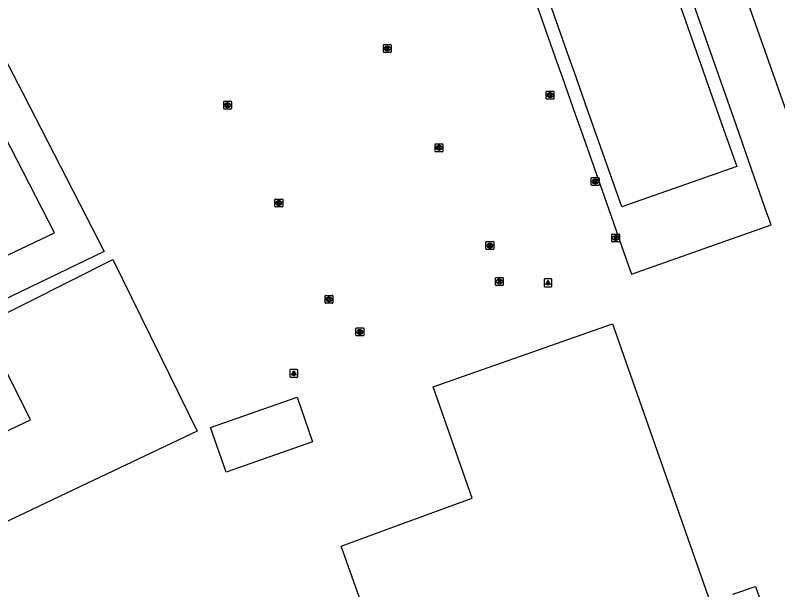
# Model space of a CAD drawing. Extents: x 157692 to 159670, y 381454 to 383289.
# Drawn here: x 159451.1 to 159548.4, y 382681.5 to 382754.8 of the extents above; entities that cross this region are included whole.
import ezdxf

# ---------------------------------------------------------------- set-up
doc = ezdxf.new("R2010")
doc.units = 0
for name, color, linetype in [('IMGEO_Kolk', 7, 'Continuous'), ('IMGEO_Lichtpunt', 7, 'Continuous'), ('IMGEO_Pand', 7, 'Continuous'), ('IMGEO_Pand_overbouw', 7, 'Continuous'), ('IMGEO_Parkeervlak_gesloten', 7, 'Continuous'), ('IMGEO_Rijbaan_lokaal_gesloten', 7, 'Continuous'), ('IMGEO_Rioolput', 7, 'Continuous'), ('IMGEO_Voetpad_open', 7, 'Continuous')]:
    doc.layers.add(name, color=color, linetype=linetype)

msp = doc.modelspace()

# ---------------------------------------------------------------- linework, layer by layer
at = {"layer": 'IMGEO_Kolk'}
for p, q in [((159498.093, 382750.093), (159498.093, 382750.945)), ((159498.168, 382751.019), (159499.02, 382751.019)), ((159498.581, 382750.799), (159498.606, 382750.799)), ((159499.094, 382750.945), (159499.094, 382750.093)), ((159499.02, 382750.019), (159498.168, 382750.019)), ((159498.604, 382750.239), (159498.579, 382750.239)), ((159518.858, 382744.152), (159518.858, 382745.004)), ((159518.933, 382745.078), (159519.785, 382745.078)), ((159519.859, 382745.004), (159519.859, 382744.152)), ((159519.785, 382744.078), (159518.933, 382744.078)), ((159519.369, 382744.298), (159519.344, 382744.298)), ((159519.346, 382744.858), (159519.371, 382744.858)), ((159477.721, 382742.868), (159477.721, 382743.72)), ((159477.796, 382743.794), (159478.648, 382743.794)), ((159478.232, 382743.014), (159478.207, 382743.014)), ((159478.209, 382743.574), (159478.234, 382743.574)), ((159478.722, 382743.72), (159478.722, 382742.868)), ((159478.648, 382742.794), (159477.796, 382742.794)), ((159504.687, 382737.439), (159504.687, 382738.291)), ((159504.762, 382738.365), (159505.614, 382738.365)), ((159505.175, 382738.145), (159505.2, 382738.145)), ((159505.688, 382738.291), (159505.688, 382737.439)), ((159505.614, 382737.365), (159504.762, 382737.365)), ((159505.198, 382737.585), (159505.173, 382737.585)), ((159524.621, 382733.133), (159524.621, 382733.985)), ((159524.696, 382734.059), (159525.548, 382734.059)), ((159525.132, 382733.279), (159525.107, 382733.279)), ((159525.109, 382733.839), (159525.134, 382733.839)), ((159525.622, 382733.985), (159525.622, 382733.133)), ((159525.548, 382733.059), (159524.696, 382733.059)), ((159484.324, 382731.33), (159485.176, 382731.33)), ((159484.249, 382730.404), (159484.249, 382731.256)), ((159485.176, 382730.33), (159484.324, 382730.33)), ((159484.76, 382730.55), (159484.735, 382730.55)), ((159484.737, 382731.11), (159484.762, 382731.11)), ((159485.25, 382731.256), (159485.25, 382730.404)), ((159511.191, 382724.967), (159511.191, 382725.819)), ((159511.266, 382725.893), (159512.118, 382725.893)), ((159511.679, 382725.673), (159511.704, 382725.673)), ((159512.192, 382725.819), (159512.192, 382724.967)), ((159512.118, 382724.893), (159511.266, 382724.893)), ((159511.702, 382725.113), (159511.677, 382725.113)), ((159490.653, 382718.11), (159490.653, 382718.962)), ((159490.728, 382719.036), (159491.58, 382719.036)), ((159491.141, 382718.816), (159491.166, 382718.816)), ((159491.654, 382718.962), (159491.654, 382718.11)), ((159491.58, 382718.036), (159490.728, 382718.036)), ((159491.164, 382718.256), (159491.139, 382718.256))]:
    msp.add_line(p, q, dxfattribs=at)
for points in [[(159498.093, 382750.093), (159498.093, 382750.945)], [(159498.168, 382751.019), (159499.02, 382751.019)], [(159499.094, 382750.945), (159499.094, 382750.093)], [(159499.02, 382750.019), (159498.168, 382750.019)], [(159498.414, 382750.719), (159498.537, 382750.719), (159498.537, 382750.568), (159498.667, 382750.719), (159498.831, 382750.719), (159498.685, 382750.568), (159498.838, 382750.319), (159498.686, 382750.319), (159498.601, 382750.483), (159498.537, 382750.416), (159498.537, 382750.319), (159498.414, 382750.319), (159498.414, 382750.719)], [(159518.858, 382744.152), (159518.858, 382745.004)], [(159518.933, 382745.078), (159519.785, 382745.078)], [(159519.859, 382745.004), (159519.859, 382744.152)], [(159519.785, 382744.078), (159518.933, 382744.078)], [(159519.179, 382744.778), (159519.302, 382744.778), (159519.302, 382744.627), (159519.432, 382744.778), (159519.596, 382744.778), (159519.45, 382744.627), (159519.603, 382744.378), (159519.451, 382744.378), (159519.366, 382744.542), (159519.302, 382744.475), (159519.302, 382744.378), (159519.179, 382744.378), (159519.179, 382744.778)], [(159477.721, 382742.868), (159477.721, 382743.72)], [(159477.796, 382743.794), (159478.648, 382743.794)], [(159478.042, 382743.494), (159478.165, 382743.494), (159478.165, 382743.343), (159478.295, 382743.494), (159478.459, 382743.494), (159478.313, 382743.343), (159478.466, 382743.094), (159478.314, 382743.094), (159478.229, 382743.258), (159478.165, 382743.191), (159478.165, 382743.094), (159478.042, 382743.094), (159478.042, 382743.494)], [(159478.722, 382743.72), (159478.722, 382742.868)], [(159478.648, 382742.794), (159477.796, 382742.794)], [(159504.687, 382737.439), (159504.687, 382738.291)], [(159504.762, 382738.365), (159505.614, 382738.365)], [(159505.688, 382738.291), (159505.688, 382737.439)], [(159505.614, 382737.365), (159504.762, 382737.365)], [(159505.008, 382738.065), (159505.131, 382738.065), (159505.131, 382737.914), (159505.261, 382738.065), (159505.425, 382738.065), (159505.279, 382737.914), (159505.432, 382737.665), (159505.28, 382737.665), (159505.195, 382737.829), (159505.131, 382737.762), (159505.131, 382737.665), (159505.008, 382737.665), (159505.008, 382738.065)], [(159524.621, 382733.133), (159524.621, 382733.985)], [(159524.696, 382734.059), (159525.548, 382734.059)], [(159524.942, 382733.759), (159525.065, 382733.759), (159525.065, 382733.608), (159525.195, 382733.759), (159525.359, 382733.759), (159525.213, 382733.608), (159525.366, 382733.359), (159525.214, 382733.359), (159525.129, 382733.523), (159525.065, 382733.456), (159525.065, 382733.359), (159524.942, 382733.359), (159524.942, 382733.759)], [(159525.622, 382733.985), (159525.622, 382733.133)], [(159525.548, 382733.059), (159524.696, 382733.059)], [(159484.324, 382731.33), (159485.176, 382731.33)], [(159484.249, 382730.404), (159484.249, 382731.256)], [(159485.176, 382730.33), (159484.324, 382730.33)], [(159484.57, 382731.03), (159484.693, 382731.03), (159484.693, 382730.879), (159484.823, 382731.03), (159484.987, 382731.03), (159484.841, 382730.879), (159484.994, 382730.63), (159484.842, 382730.63), (159484.757, 382730.794), (159484.693, 382730.727), (159484.693, 382730.63), (159484.57, 382730.63), (159484.57, 382731.03)], [(159485.25, 382731.256), (159485.25, 382730.404)], [(159511.191, 382724.967), (159511.191, 382725.819)], [(159511.266, 382725.893), (159512.118, 382725.893)], [(159511.512, 382725.593), (159511.635, 382725.593), (159511.635, 382725.442), (159511.765, 382725.593), (159511.929, 382725.593), (159511.783, 382725.442), (159511.936, 382725.193), (159511.784, 382725.193), (159511.699, 382725.357), (159511.635, 382725.29), (159511.635, 382725.193), (159511.512, 382725.193), (159511.512, 382725.593)], [(159512.192, 382725.819), (159512.192, 382724.967)], [(159512.118, 382724.893), (159511.266, 382724.893)], [(159490.653, 382718.11), (159490.653, 382718.962)], [(159490.728, 382719.036), (159491.58, 382719.036)], [(159490.974, 382718.736), (159491.097, 382718.736), (159491.097, 382718.585), (159491.227, 382718.736), (159491.391, 382718.736), (159491.245, 382718.585), (159491.398, 382718.336), (159491.246, 382718.336), (159491.161, 382718.5), (159491.097, 382718.433), (159491.097, 382718.336), (159490.974, 382718.336), (159490.974, 382718.736)], [(159491.654, 382718.962), (159491.654, 382718.11)], [(159491.58, 382718.036), (159490.728, 382718.036)]]:
    msp.add_lwpolyline(points, dxfattribs=at)
for centre, start, end in [((159498.17, 382750.943), 91.55205, 178.44795), ((159498.17, 382750.943), 91.55205, 178.44795), ((159499.018, 382750.943), 1.55205, 88.44795), ((159499.018, 382750.943), 1.55205, 88.44795), ((159498.17, 382750.095), 181.55205, 268.44795), ((159498.17, 382750.095), 181.55205, 268.44795), ((159499.018, 382750.095), 271.55205, 358.44795), ((159499.018, 382750.095), 271.55205, 358.44795), ((159518.935, 382745.002), 91.55205, 178.44795), ((159518.935, 382745.002), 91.55205, 178.44795), ((159519.783, 382745.002), 1.55205, 88.44795), ((159519.783, 382745.002), 1.55205, 88.44795), ((159518.935, 382744.154), 181.55205, 268.44795), ((159518.935, 382744.154), 181.55205, 268.44795), ((159519.783, 382744.154), 271.55205, 358.44795), ((159519.783, 382744.154), 271.55205, 358.44795), ((159477.798, 382743.718), 91.55205, 178.44795), ((159477.798, 382743.718), 91.55205, 178.44795), ((159478.646, 382743.718), 1.55205, 88.44795), ((159478.646, 382743.718), 1.55205, 88.44795), ((159477.798, 382742.87), 181.55205, 268.44795), ((159477.798, 382742.87), 181.55205, 268.44795), ((159478.646, 382742.87), 271.55205, 358.44795), ((159478.646, 382742.87), 271.55205, 358.44795), ((159504.764, 382738.289), 91.55205, 178.44795), ((159504.764, 382738.289), 91.55205, 178.44795), ((159505.612, 382738.289), 1.55205, 88.44795), ((159505.612, 382738.289), 1.55205, 88.44795), ((159504.764, 382737.441), 181.55205, 268.44795), ((159504.764, 382737.441), 181.55205, 268.44795), ((159505.612, 382737.441), 271.55205, 358.44795), ((159505.612, 382737.441), 271.55205, 358.44795), ((159524.698, 382733.983), 91.55205, 178.44795), ((159524.698, 382733.983), 91.55205, 178.44795), ((159525.546, 382733.983), 1.55205, 88.44795), ((159525.546, 382733.983), 1.55205, 88.44795), ((159524.698, 382733.135), 181.55205, 268.44795), ((159524.698, 382733.135), 181.55205, 268.44795), ((159525.546, 382733.135), 271.55205, 358.44795), ((159525.546, 382733.135), 271.55205, 358.44795), ((159484.326, 382731.254), 91.55205, 178.44795), ((159484.326, 382731.254), 91.55205, 178.44795), ((159485.174, 382731.254), 1.55205, 88.44795), ((159485.174, 382731.254), 1.55205, 88.44795), ((159484.326, 382730.406), 181.55205, 268.44795), ((159484.326, 382730.406), 181.55205, 268.44795), ((159485.174, 382730.406), 271.55205, 358.44795), ((159485.174, 382730.406), 271.55205, 358.44795), ((159511.268, 382725.817), 91.55205, 178.44795), ((159511.268, 382725.817), 91.55205, 178.44795), ((159512.116, 382725.817), 1.55205, 88.44795), ((159512.116, 382725.817), 1.55205, 88.44795), ((159511.268, 382724.969), 181.55205, 268.44795), ((159511.268, 382724.969), 181.55205, 268.44795), ((159512.116, 382724.969), 271.55205, 358.44795), ((159512.116, 382724.969), 271.55205, 358.44795), ((159490.73, 382718.96), 91.55205, 178.44795), ((159490.73, 382718.96), 91.55205, 178.44795), ((159491.578, 382718.96), 1.55205, 88.44795), ((159491.578, 382718.96), 1.55205, 88.44795), ((159490.73, 382718.112), 181.55205, 268.44795), ((159490.73, 382718.112), 181.55205, 268.44795), ((159491.578, 382718.112), 271.55205, 358.44795), ((159491.578, 382718.112), 271.55205, 358.44795)]:
    msp.add_arc(centre, 0.0765, start, end, dxfattribs=at)
for centre, major_axis, ratio, start_param, end_param in [((159498.58, 382750.519), (-0.387, 0.002), 0.722429, 4.712389, 7.853982), ((159498.605, 382750.519), (-0.39, 0.002), 0.717154, 1.570796, 4.712389), ((159519.345, 382744.578), (-0.387, 0.002), 0.722429, 4.712389, 7.853982), ((159519.37, 382744.578), (-0.39, 0.002), 0.717154, 1.570796, 4.712389), ((159478.208, 382743.294), (-0.387, 0.002), 0.722429, 4.712389, 7.853982), ((159478.233, 382743.294), (-0.39, 0.002), 0.717154, 1.570796, 4.712389), ((159505.174, 382737.865), (-0.387, 0.002), 0.722429, 4.712389, 7.853982), ((159505.199, 382737.865), (-0.39, 0.002), 0.717154, 1.570796, 4.712389), ((159525.108, 382733.559), (-0.387, 0.002), 0.722429, 4.712389, 7.853982), ((159525.133, 382733.559), (-0.39, 0.002), 0.717154, 1.570796, 4.712389), ((159484.736, 382730.83), (-0.387, 0.002), 0.722429, 4.712389, 7.853982), ((159484.761, 382730.83), (-0.39, 0.002), 0.717154, 1.570796, 4.712389), ((159511.678, 382725.393), (-0.387, 0.002), 0.722429, 4.712389, 7.853982), ((159511.703, 382725.393), (-0.39, 0.002), 0.717154, 1.570796, 4.712389), ((159491.14, 382718.536), (-0.387, 0.002), 0.722429, 4.712389, 7.853982), ((159491.165, 382718.536), (-0.39, 0.002), 0.717154, 1.570796, 4.712389)]:
    msp.add_ellipse(centre, major_axis=major_axis, ratio=ratio, start_param=start_param, end_param=end_param, dxfattribs=at)
at = {"layer": 'IMGEO_Lichtpunt'}
for p, q in [((159518.605, 382721.039), (159518.605, 382720.232)), ((159518.605, 382721.039), (159518.605, 382720.232)), ((159519.507, 382721.134), (159518.699, 382721.134)), ((159519.507, 382721.134), (159518.699, 382721.134)), ((159519.601, 382720.232), (159519.601, 382721.039)), ((159519.601, 382720.232), (159519.601, 382721.039)), ((159518.699, 382720.138), (159519.507, 382720.138)), ((159518.699, 382720.138), (159519.507, 382720.138)), ((159486.169, 382709.491), (159486.169, 382708.684)), ((159486.169, 382709.491), (159486.169, 382708.684)), ((159487.071, 382709.586), (159486.263, 382709.586)), ((159487.071, 382709.586), (159486.263, 382709.586)), ((159487.165, 382708.684), (159487.165, 382709.491)), ((159487.165, 382708.684), (159487.165, 382709.491)), ((159486.263, 382708.59), (159487.071, 382708.59)), ((159486.263, 382708.59), (159487.071, 382708.59))]:
    msp.add_line(p, q, dxfattribs=at)
for points in [[(159518.979, 382720.703), (159519.018, 382720.675), (159518.83, 382720.413), (159518.792, 382720.44), (159518.979, 382720.703)], [(159519.081, 382720.655), (159519.128, 382720.655), (159519.128, 382720.333), (159519.081, 382720.333), (159519.081, 382720.655)], [(159519.191, 382720.675), (159519.229, 382720.702), (159519.416, 382720.44), (159519.377, 382720.412), (159519.191, 382720.675)], [(159486.543, 382709.155), (159486.582, 382709.127), (159486.394, 382708.865), (159486.356, 382708.892), (159486.543, 382709.155)], [(159486.645, 382709.107), (159486.692, 382709.107), (159486.692, 382708.785), (159486.645, 382708.785), (159486.645, 382709.107)], [(159486.755, 382709.127), (159486.793, 382709.154), (159486.98, 382708.892), (159486.941, 382708.864), (159486.755, 382709.127)]]:
    msp.add_lwpolyline(points, dxfattribs=at)
for centre in [(159519.104, 382720.837), (159486.668, 382709.289)]:
    msp.add_circle(centre, 0.0994, dxfattribs=at)
for centre, start, end in [((159518.699, 382721.039), 90, 180), ((159518.699, 382721.039), 90, 180), ((159519.507, 382721.039), 0, 90), ((159519.507, 382721.039), 0, 90), ((159518.699, 382720.232), 180, 270), ((159518.699, 382720.232), 180, 270), ((159519.507, 382720.232), 270, 0), ((159519.507, 382720.232), 270, 360), ((159486.263, 382709.491), 90, 180), ((159486.263, 382709.491), 90, 180), ((159487.071, 382709.491), 0, 90), ((159487.071, 382709.491), 0, 90), ((159486.263, 382708.684), 180, 270), ((159486.263, 382708.684), 180, 270), ((159487.071, 382708.684), 270, 0), ((159487.071, 382708.684), 270, 360)]:
    msp.add_arc(centre, 0.0946, start, end, dxfattribs=at)
at = {"layer": 'IMGEO_Pand'}
for points in [[(159515.984, 382765.942), (159515.38, 382767.66), (159509.196, 382785.254), (159523.896, 382790.422), (159524.605, 382788.401), (159541.515, 382740.221), (159543.182, 382735.47), (159528.504, 382730.322), (159524.863, 382740.679), (159524.205, 382742.552), (159522.482, 382747.456), (159521.822, 382749.332), (159515.984, 382765.942)], [(159382.067, 382680.522), (159386.585, 382682.665), (159412.491, 382694.949), (159443.722, 382698.76), (159453.069, 382703.174), (159446.988, 382715.297), (159463.574, 382723.617), (159474.333, 382701.738), (159457.747, 382693.848), (159395.393, 382664.185), (159391.038, 382662.114)], [(159496.384, 382676.773), (159492.722, 382687.056), (159500, 382689.718), (159509.427, 382693.166), (159504.43, 382707.37), (159522.608, 382713.765), (159527.324, 382715.424), (159539.818, 382679.907)], [(159478.033, 382696.509), (159476.047, 382702.199), (159487.087, 382706.051), (159489.072, 382700.362), (159478.033, 382696.509)], [(159542.701, 382680.921), (159545.574, 382681.932), (159546.717, 382678.683)]]:
    msp.add_lwpolyline(points, dxfattribs=at)
at = {"layer": 'IMGEO_Pand_overbouw'}
for points in [[(159524.528, 382793.658), (159523.367, 382796.965), (159522.667, 382798.959), (159504.823, 382792.705), (159504.868, 382792.577), (159505.541, 382790.659), (159506.679, 382787.421), (159507.637, 382784.693), (159513.813, 382767.108), (159514.417, 382765.39), (159520.25, 382748.781), (159520.909, 382746.904), (159522.631, 382742.003), (159523.286, 382740.138), (159526.552, 382730.839), (159529.077, 382723.648), (159529.739, 382721.762), (159547.573, 382728.03), (159547.007, 382729.641), (159545.85, 382732.936), (159543.099, 382740.77), (159526.179, 382788.957)], [(159523.896, 382790.422), (159524.605, 382788.401), (159541.515, 382740.221), (159543.182, 382735.47), (159528.504, 382730.322), (159524.863, 382740.679), (159524.205, 382742.552), (159522.482, 382747.456), (159521.822, 382749.332), (159515.984, 382765.942), (159515.38, 382767.66), (159509.196, 382785.254)]]:
    msp.add_lwpolyline(points, close=True, dxfattribs=at)
at = {"layer": 'IMGEO_Parkeervlak_gesloten'}
msp.add_lwpolyline([(159439.274, 382770.155), (159439.39, 382769.318), (159452.085, 382744.812), (159462.468, 382724.619), (159448.312, 382717.831), (159435.177, 382711.255), (159433.586, 382714.538), (159432.888, 382716.003)], dxfattribs=at)
at = {"layer": 'IMGEO_Rijbaan_lokaal_gesloten'}
msp.add_lwpolyline([(159432.888, 382716.003), (159456.113, 382727.031), (159427.399, 382782.836), (159427.357, 382782.959)], dxfattribs=at)
at = {"layer": 'IMGEO_Rioolput'}
for p, q in [((159527.241, 382725.937), (159527.241, 382726.789)), ((159527.316, 382726.863), (159528.168, 382726.863)), ((159527.729, 382726.643), (159527.754, 382726.643)), ((159528.242, 382726.789), (159528.242, 382725.937)), ((159528.168, 382725.863), (159527.316, 382725.863)), ((159527.752, 382726.083), (159527.727, 382726.083)), ((159512.399, 382720.391), (159512.399, 382721.243)), ((159512.474, 382721.317), (159513.326, 382721.317)), ((159512.887, 382721.097), (159512.912, 382721.097)), ((159513.4, 382721.243), (159513.4, 382720.391)), ((159513.326, 382720.317), (159512.474, 382720.317)), ((159512.91, 382720.537), (159512.885, 382720.537)), ((159494.588, 382713.957), (159494.588, 382714.809)), ((159494.663, 382714.883), (159495.515, 382714.883)), ((159495.589, 382714.809), (159495.589, 382713.957)), ((159495.515, 382713.883), (159494.663, 382713.883)), ((159495.099, 382714.103), (159495.074, 382714.103)), ((159495.076, 382714.663), (159495.101, 382714.663))]:
    msp.add_line(p, q, dxfattribs=at)
for points in [[(159527.241, 382725.937), (159527.241, 382726.789)], [(159527.316, 382726.863), (159528.168, 382726.863)], [(159527.83, 382726.561), (159527.578, 382726.563), (159527.578, 382726.163)], [(159527.756, 382726.482), (159527.702, 382726.482), (159527.702, 382726.401)], [(159528.242, 382726.789), (159528.242, 382725.937)], [(159528.168, 382725.863), (159527.316, 382725.863)], [(159527.578, 382726.163), (159527.702, 382726.163), (159527.702, 382726.325), (159527.713, 382726.325)], [(159527.702, 382726.401), (159527.754, 382726.401)], [(159527.76, 382726.296), (159527.831, 382726.163), (159527.971, 382726.163), (159527.906, 382726.289)], [(159512.399, 382720.391), (159512.399, 382721.243)], [(159512.474, 382721.317), (159513.326, 382721.317)], [(159512.988, 382721.015), (159512.736, 382721.017), (159512.736, 382720.617)], [(159512.736, 382720.617), (159512.86, 382720.617), (159512.86, 382720.779), (159512.871, 382720.779)], [(159512.914, 382720.936), (159512.86, 382720.936), (159512.86, 382720.855)], [(159512.86, 382720.855), (159512.912, 382720.855)], [(159512.918, 382720.75), (159512.989, 382720.617), (159513.129, 382720.617), (159513.064, 382720.743)], [(159513.4, 382721.243), (159513.4, 382720.391)], [(159513.326, 382720.317), (159512.474, 382720.317)], [(159494.588, 382713.957), (159494.588, 382714.809)], [(159494.663, 382714.883), (159495.515, 382714.883)], [(159495.589, 382714.809), (159495.589, 382713.957)], [(159495.515, 382713.883), (159494.663, 382713.883)], [(159495.177, 382714.581), (159494.925, 382714.583), (159494.925, 382714.183)], [(159494.925, 382714.183), (159495.049, 382714.183), (159495.049, 382714.345), (159495.06, 382714.345)], [(159495.103, 382714.502), (159495.049, 382714.502), (159495.049, 382714.421)], [(159495.049, 382714.421), (159495.101, 382714.421)], [(159495.107, 382714.316), (159495.178, 382714.183), (159495.318, 382714.183), (159495.253, 382714.309)]]:
    msp.add_lwpolyline(points, dxfattribs=at)
for centre, radius, start, end in [((159527.318, 382726.787), 0.0765, 91.55205, 178.44795), ((159527.318, 382726.787), 0.0765, 91.55205, 178.44795), ((159527.762, 382726.386), 0.0964, 77.00612, 93.18647), ((159527.776, 382726.443), 0.0378, 276.66336, 79.67722), ((159527.829, 382726.451), 0.109, 350.36119, 89.41601), ((159527.827, 382726.451), 0.112, 277.58423, 350.98172), ((159528.166, 382726.787), 0.0765, 1.55205, 88.44795), ((159528.166, 382726.787), 0.0765, 1.55205, 88.44795), ((159527.318, 382725.939), 0.0765, 181.55205, 268.44795), ((159527.318, 382725.939), 0.0765, 181.55205, 268.44795), ((159527.712, 382726.272), 0.0533, 26.02933, 88.69889), ((159527.738, 382726.59), 0.19, 274.7715, 282.96867), ((159527.811, 382726.236), 0.108, 29.51342, 73.79051), ((159528.166, 382725.939), 0.0765, 271.55205, 358.44795), ((159528.166, 382725.939), 0.0765, 271.55205, 358.44795), ((159512.476, 382721.241), 0.0765, 91.55205, 178.44795), ((159512.476, 382721.241), 0.0765, 91.55205, 178.44795), ((159512.87, 382720.726), 0.0533, 26.02933, 88.69889), ((159512.896, 382721.044), 0.19, 274.7715, 282.96867), ((159512.92, 382720.84), 0.0964, 77.00612, 93.18647), ((159512.934, 382720.897), 0.0378, 276.66336, 79.67722), ((159512.987, 382720.905), 0.109, 350.36119, 89.41601), ((159512.985, 382720.905), 0.112, 277.58423, 350.98172), ((159512.969, 382720.69), 0.108, 29.51342, 73.79051), ((159513.324, 382721.241), 0.0765, 1.55205, 88.44795), ((159513.324, 382721.241), 0.0765, 1.55205, 88.44795), ((159512.476, 382720.393), 0.0765, 181.55205, 268.44795), ((159512.476, 382720.393), 0.0765, 181.55205, 268.44795), ((159513.324, 382720.393), 0.0765, 271.55205, 358.44795), ((159513.324, 382720.393), 0.0765, 271.55205, 358.44795), ((159494.665, 382714.807), 0.0765, 91.55205, 178.44795), ((159494.665, 382714.807), 0.0765, 91.55205, 178.44795), ((159495.513, 382714.807), 0.0765, 1.55205, 88.44795), ((159495.513, 382714.807), 0.0765, 1.55205, 88.44795), ((159494.665, 382713.959), 0.0765, 181.55205, 268.44795), ((159494.665, 382713.959), 0.0765, 181.55205, 268.44795), ((159495.059, 382714.292), 0.0533, 26.02933, 88.69889), ((159495.085, 382714.61), 0.19, 274.7715, 282.96867), ((159495.109, 382714.406), 0.0964, 77.00612, 93.18647), ((159495.123, 382714.463), 0.0378, 276.66336, 79.67722), ((159495.176, 382714.471), 0.109, 350.36119, 89.41601), ((159495.174, 382714.471), 0.112, 277.58423, 350.98172), ((159495.158, 382714.256), 0.108, 29.51342, 73.79051), ((159495.513, 382713.959), 0.0765, 271.55205, 358.44795), ((159495.513, 382713.959), 0.0765, 271.55205, 358.44795)]:
    msp.add_arc(centre, radius, start, end, dxfattribs=at)
for centre, major_axis, ratio, start_param, end_param in [((159527.728, 382726.363), (-0.387, 0.002), 0.722429, 4.712389, 7.853982), ((159527.753, 382726.363), (-0.39, 0.002), 0.717154, 1.570796, 4.712389), ((159512.886, 382720.817), (-0.387, 0.002), 0.722429, 4.712389, 7.853982), ((159512.911, 382720.817), (-0.39, 0.002), 0.717154, 1.570796, 4.712389), ((159495.075, 382714.383), (-0.387, 0.002), 0.722429, 4.712389, 7.853982), ((159495.1, 382714.383), (-0.39, 0.002), 0.717154, 1.570796, 4.712389)]:
    msp.add_ellipse(centre, major_axis=major_axis, ratio=ratio, start_param=start_param, end_param=end_param, dxfattribs=at)
at = {"layer": 'IMGEO_Voetpad_open'}
msp.add_lwpolyline([(159550.976, 382738.485), (159550.578, 382739.611), (159541.114, 382766.329), (159538.501, 382773.705), (159537.433, 382776.72), (159536.158, 382780.323), (159530.696, 382795.744)], dxfattribs=at)

doc.saveas('drawing.dxf')
